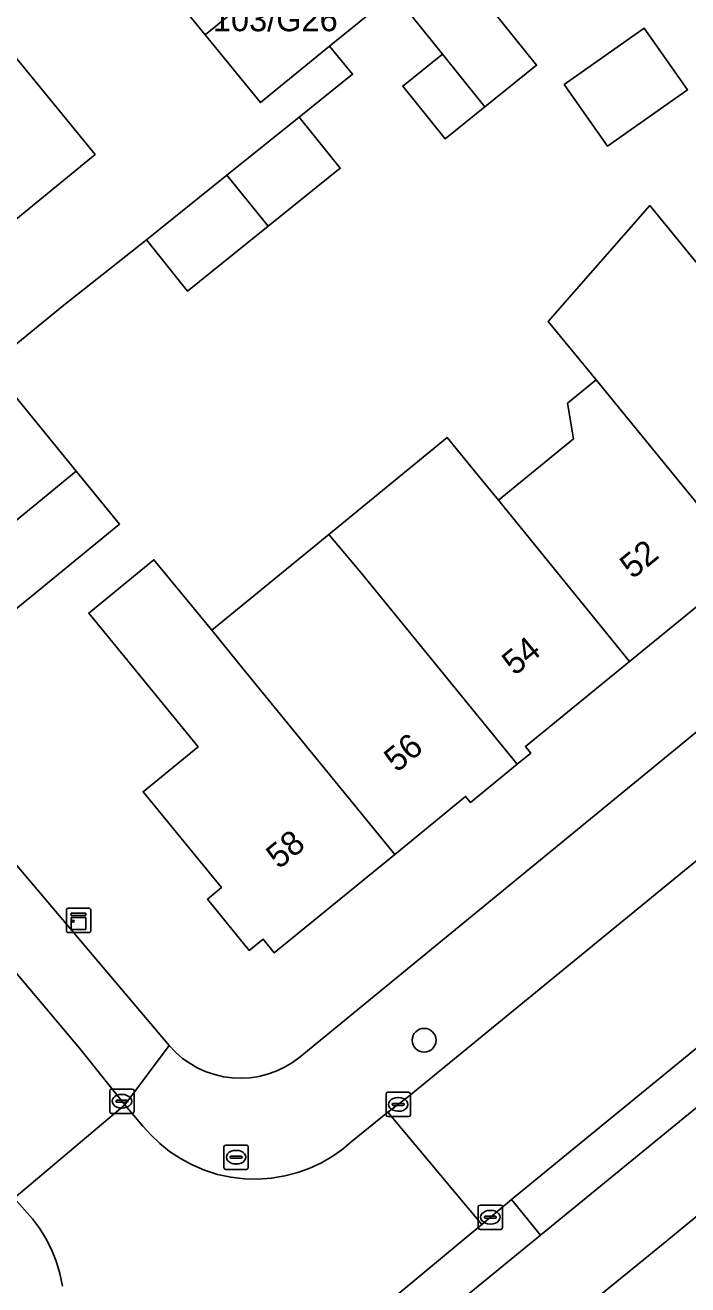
# Model space of a CAD drawing. Extents: x 162073 to 163043, y 381818 to 382561.
# Drawn here: x 162652.4 to 162679.6, y 381957.1 to 382008.8 of the extents above; entities that cross this region are included whole.
import ezdxf

# ---------------------------------------------------------------- set-up
doc = ezdxf.new("R2010")
doc.units = 0
for name, color, linetype in [('IMGEO_Berm_groen', 7, 'Continuous'), ('IMGEO_Boom', 7, 'Continuous'), ('IMGEO_Brandkraan', 7, 'Continuous'), ('IMGEO_Erf', 7, 'Continuous'), ('IMGEO_Groenvoorziening', 7, 'Continuous'), ('IMGEO_Haag', 7, 'Continuous'), ('IMGEO_Kast', 7, 'Continuous'), ('IMGEO_Kolk', 7, 'Continuous'), ('IMGEO_Muur', 7, 'Continuous'), ('IMGEO_Pand', 7, 'Continuous'), ('IMGEO_Pand_nummerreeks', 7, 'Continuous'), ('IMGEO_Rijbaan_lokaal_open', 7, 'Continuous'), ('IMGEO_Rijbaan_regionaal_gesloten', 7, 'Continuous'), ('IMGEO_Voetpad_open', 7, 'Continuous')]:
    doc.layers.add(name, color=color, linetype=linetype)

msp = doc.modelspace()

# ---------------------------------------------------------------- linework, layer by layer
at = {"layer": 'IMGEO_Berm_groen'}
msp.add_lwpolyline([(162716.816, 381994.492), (162715.639, 381995.982), (162672.356, 381960.57), (162673.553, 381959.11)], close=True, dxfattribs=at)
at = {"layer": 'IMGEO_Boom'}
msp.add_circle((162668.764, 381967.115), 0.489, dxfattribs=at)
at = {"layer": 'IMGEO_Brandkraan'}
for p, q in [((162660.539, 381961.885), (162660.539, 381962.737)), ((162660.614, 381962.811), (162661.466, 381962.811)), ((162661.027, 381962.591), (162661.052, 381962.591)), ((162661.54, 381962.737), (162661.54, 381961.885)), ((162660.798, 381962.305), (162660.798, 381962.317)), ((162661.236, 381962.268), (162660.838, 381962.268)), ((162660.841, 381962.354), (162661.239, 381962.354)), ((162661.05, 381962.031), (162661.025, 381962.031)), ((162661.282, 381962.317), (162661.282, 381962.305)), ((162661.466, 381961.811), (162660.614, 381961.811))]:
    msp.add_line(p, q, dxfattribs=at)
for points in [[(162660.539, 381961.885), (162660.539, 381962.737)], [(162660.614, 381962.811), (162661.466, 381962.811)], [(162661.54, 381962.737), (162661.54, 381961.885)], [(162661.466, 381961.811), (162660.614, 381961.811)]]:
    msp.add_lwpolyline(points, dxfattribs=at)
for centre, radius, start, end in [((162660.616, 381962.735), 0.0765, 91.552, 178.448), ((162660.616, 381962.735), 0.0765, 91.552, 178.448), ((162661.464, 381962.735), 0.0765, 1.552, 88.448), ((162661.464, 381962.735), 0.0765, 1.552, 88.448), ((162660.838, 381962.314), 0.0403, 85.8775, 175.7526), ((162660.835, 381962.304), 0.0366, 178.938, 274.7102), ((162661.239, 381962.311), 0.043, 264.8664, 352.4533), ((162661.243, 381962.316), 0.0386, 1.7309, 96.639), ((162660.616, 381961.887), 0.0765, 181.552, 268.448), ((162660.616, 381961.887), 0.0765, 181.552, 268.448), ((162661.464, 381961.887), 0.0765, 271.552, 358.448), ((162661.464, 381961.887), 0.0765, 271.552, 358.448)]:
    msp.add_arc(centre, radius, start, end, dxfattribs=at)
for centre, major_axis, ratio, start_param, end_param in [((162661.026, 381962.311), (-0.387, 0.002), 0.722429, 4.712389, 7.853982), ((162661.051, 381962.311), (-0.39, 0.002), 0.717154, 1.570796, 4.712389)]:
    msp.add_ellipse(centre, major_axis=major_axis, ratio=ratio, start_param=start_param, end_param=end_param, dxfattribs=at)
at = {"layer": 'IMGEO_Erf'}
for points in [[(162636.828, 382011.204), (162639.404, 382008.055), (162641.871, 382005.041), (162642.904, 382005.887), (162644.68, 382003.717), (162646.352, 382001.674), (162645.292, 382000.807), (162645.952, 382000), (162647.957, 381997.549), (162655.247, 382003.513), (162626.106, 382039.13)], [(162669.658, 382011.824), (162673.387, 382007.18), (162671.261, 382005.473), (162669.624, 382004.158), (162667.887, 382006.321), (162669.524, 382007.635), (162667.532, 382010.117)], [(162667.024, 382009.709), (162664.883, 382007.962), (162665.826, 382006.806), (162663.633, 382005.045), (162665.32, 382002.945), (162662.351, 382000.56), (162659.039, 381997.9), (162657.352, 382000), (162653.886, 381997.268), (162650.92, 381994.841), (162654.472, 381990.499), (162656.248, 381988.328), (162650.925, 381983.973), (162646.747, 381980.522), (162658.282, 381966.905)], [(162682.047, 381986.638), (162677.21, 381982.684), (162672.93, 381979.185), (162673.148, 381978.919), (162672.593, 381978.465), (162670.667, 381976.891), (162670.469, 381977.132), (162667.56, 381974.754), (162662.608, 381970.706), (162662.146, 381971.271), (162661.58, 381970.809), (162659.859, 381972.913), (162660.437, 381973.386), (162657.214, 381977.329), (162659.475, 381979.177), (162654.985, 381984.67), (162657.665, 381986.86), (162660.035, 381983.961), (162664.847, 381987.894), (162669.717, 381991.877), (162670.99, 381990.32), (162671.819, 381989.307), (162674.897, 381991.823), (162674.658, 381993.288), (162675.83, 381994.246), (162673.868, 381996.647), (162678.039, 382001.414), (162680.671, 381998.192)], [(162663.669, 381966.433), (162704.626, 382000)]]:
    msp.add_lwpolyline(points, dxfattribs=at)
msp.add_lwpolyline([(162676.305, 382003.856), (162674.523, 382006.382), (162677.808, 382008.699), (162679.589, 382006.173)], close=True, dxfattribs=at)
msp.add_arc((162661.216, 381969.417), 3.862, 220.563, 309.4223, dxfattribs=at)
at = {"layer": 'IMGEO_Groenvoorziening'}
msp.add_lwpolyline([(162673.553, 381959.11), (162672.356, 381960.57), (162671.138, 381959.551), (162663.54, 381953.236), (162653.744, 381945.448), (162652.482, 381944.424), (162653.733, 381942.901), (162656.834, 381945.437)], close=True, dxfattribs=at)
at = {"layer": 'IMGEO_Haag'}
msp.add_lwpolyline([(162656.834, 381945.437), (162673.553, 381959.11), (162672.356, 381960.57), (162671.138, 381959.551), (162663.54, 381953.236), (162653.744, 381945.448), (162652.482, 381944.424), (162653.733, 381942.901)], close=True, dxfattribs=at)
at = {"layer": 'IMGEO_Kast'}
for p, q in [((162654.068, 381971.617), (162654.068, 381972.458)), ((162654.068, 381972.458), (162654.068, 381971.617)), ((162654.143, 381972.542), (162654.984, 381972.542)), ((162654.984, 381972.542), (162654.143, 381972.542)), ((162655.068, 381972.467), (162655.068, 381971.626)), ((162655.068, 381971.626), (162655.068, 381972.467)), ((162654.993, 381971.542), (162654.152, 381971.542)), ((162654.152, 381971.542), (162654.993, 381971.542))]:
    msp.add_line(p, q, dxfattribs=at)
for points in [[(162654.263, 381972.332), (162654.863, 381972.332), (162654.863, 381972.247), (162654.263, 381972.247), (162654.263, 381972.332)], [(162654.263, 381972.157), (162654.863, 381972.157), (162654.863, 381971.668), (162654.263, 381971.668), (162654.263, 381972.157)]]:
    msp.add_lwpolyline(points, dxfattribs=at)
msp.add_circle((162654.347, 381972.006), 0.0377, dxfattribs=at)
for centre, start, end in [((162654.146, 381972.464), 92.4484, 184.2845), ((162654.146, 381972.464), 92.4484, 184.2845), ((162654.99, 381972.464), 2.4484, 94.2845), ((162654.99, 381972.464), 2.4484, 94.2845), ((162654.146, 381971.62), 182.4484, 274.2845), ((162654.146, 381971.62), 182.4484, 274.2845), ((162654.99, 381971.62), 272.4484, 4.2845), ((162654.99, 381971.62), 272.4484, 4.2845)]:
    msp.add_arc(centre, 0.0779, start, end, dxfattribs=at)
at = {"layer": 'IMGEO_Kolk'}
for p, q in [((162655.921, 381965.111), (162656.773, 381965.111)), ((162655.846, 381964.185), (162655.846, 381965.037)), ((162656.105, 381964.605), (162656.105, 381964.617)), ((162656.543, 381964.568), (162656.145, 381964.568)), ((162656.148, 381964.654), (162656.546, 381964.654)), ((162656.334, 381964.891), (162656.359, 381964.891)), ((162656.589, 381964.617), (162656.589, 381964.605)), ((162656.847, 381965.037), (162656.847, 381964.185)), ((162667.199, 381964.053), (162667.199, 381964.905)), ((162667.274, 381964.979), (162668.126, 381964.979)), ((162667.687, 381964.759), (162667.712, 381964.759)), ((162668.2, 381964.905), (162668.2, 381964.053)), ((162656.773, 381964.111), (162655.921, 381964.111)), ((162656.357, 381964.331), (162656.332, 381964.331)), ((162667.458, 381964.473), (162667.458, 381964.485)), ((162667.896, 381964.436), (162667.498, 381964.436)), ((162667.501, 381964.522), (162667.899, 381964.522)), ((162667.71, 381964.199), (162667.685, 381964.199)), ((162667.942, 381964.485), (162667.942, 381964.473)), ((162668.126, 381963.979), (162667.274, 381963.979)), ((162670.988, 381959.419), (162670.988, 381960.271)), ((162671.063, 381960.345), (162671.915, 381960.345)), ((162671.476, 381960.125), (162671.501, 381960.125)), ((162671.989, 381960.271), (162671.989, 381959.419)), ((162671.247, 381959.839), (162671.247, 381959.851)), ((162671.685, 381959.802), (162671.287, 381959.802)), ((162671.29, 381959.888), (162671.688, 381959.888)), ((162671.499, 381959.565), (162671.474, 381959.565)), ((162671.731, 381959.851), (162671.731, 381959.839)), ((162671.915, 381959.345), (162671.063, 381959.345))]:
    msp.add_line(p, q, dxfattribs=at)
for points in [[(162655.921, 381965.111), (162656.773, 381965.111)], [(162655.846, 381964.185), (162655.846, 381965.037)], [(162656.847, 381965.037), (162656.847, 381964.185)], [(162667.199, 381964.053), (162667.199, 381964.905)], [(162667.274, 381964.979), (162668.126, 381964.979)], [(162668.2, 381964.905), (162668.2, 381964.053)], [(162656.773, 381964.111), (162655.921, 381964.111)], [(162668.126, 381963.979), (162667.274, 381963.979)], [(162670.988, 381959.419), (162670.988, 381960.271)], [(162671.063, 381960.345), (162671.915, 381960.345)], [(162671.989, 381960.271), (162671.989, 381959.419)], [(162671.915, 381959.345), (162671.063, 381959.345)]]:
    msp.add_lwpolyline(points, dxfattribs=at)
for centre, radius, start, end in [((162655.923, 381965.035), 0.0765, 91.552, 178.448), ((162655.923, 381965.035), 0.0765, 91.552, 178.448), ((162656.771, 381965.035), 0.0765, 1.552, 88.448), ((162656.771, 381965.035), 0.0765, 1.552, 88.448), ((162656.145, 381964.614), 0.0403, 85.8775, 175.7526), ((162656.142, 381964.604), 0.0366, 178.938, 274.7102), ((162656.546, 381964.611), 0.043, 264.8664, 352.4533), ((162656.55, 381964.616), 0.0386, 1.7309, 96.639), ((162667.276, 381964.903), 0.0765, 91.552, 178.448), ((162667.276, 381964.903), 0.0765, 91.552, 178.448), ((162668.124, 381964.903), 0.0765, 1.552, 88.448), ((162668.124, 381964.903), 0.0765, 1.552, 88.448), ((162655.923, 381964.187), 0.0765, 181.552, 268.448), ((162655.923, 381964.187), 0.0765, 181.552, 268.448), ((162656.771, 381964.187), 0.0765, 271.552, 358.448), ((162656.771, 381964.187), 0.0765, 271.552, 358.448), ((162667.276, 381964.055), 0.0765, 181.552, 268.448), ((162667.276, 381964.055), 0.0765, 181.552, 268.448), ((162667.498, 381964.482), 0.0403, 85.8775, 175.7526), ((162667.495, 381964.472), 0.0366, 178.938, 274.7102), ((162667.899, 381964.479), 0.043, 264.8664, 352.4533), ((162667.903, 381964.484), 0.0386, 1.7309, 96.639), ((162668.124, 381964.055), 0.0765, 271.552, 358.448), ((162668.124, 381964.055), 0.0765, 271.552, 358.448), ((162671.065, 381960.269), 0.0765, 91.552, 178.448), ((162671.065, 381960.269), 0.0765, 91.552, 178.448), ((162671.913, 381960.269), 0.0765, 1.552, 88.448), ((162671.913, 381960.269), 0.0765, 1.552, 88.448), ((162671.065, 381959.421), 0.0765, 181.552, 268.448), ((162671.065, 381959.421), 0.0765, 181.552, 268.448), ((162671.287, 381959.848), 0.0403, 85.8775, 175.7526), ((162671.284, 381959.838), 0.0366, 178.938, 274.7102), ((162671.688, 381959.845), 0.043, 264.8664, 352.4533), ((162671.692, 381959.85), 0.0386, 1.7309, 96.639), ((162671.913, 381959.421), 0.0765, 271.552, 358.448), ((162671.913, 381959.421), 0.0765, 271.552, 358.448)]:
    msp.add_arc(centre, radius, start, end, dxfattribs=at)
for centre, major_axis, ratio, start_param, end_param in [((162656.333, 381964.611), (-0.387, 0.002), 0.722429, 4.712389, 7.853982), ((162656.358, 381964.611), (-0.39, 0.002), 0.717154, 1.570796, 4.712389), ((162667.686, 381964.479), (-0.387, 0.002), 0.722429, 4.712389, 7.853982), ((162667.711, 381964.479), (-0.39, 0.002), 0.717154, 1.570796, 4.712389), ((162671.475, 381959.845), (-0.387, 0.002), 0.722429, 4.712389, 7.853982), ((162671.5, 381959.845), (-0.39, 0.002), 0.717154, 1.570796, 4.712389)]:
    msp.add_ellipse(centre, major_axis=major_axis, ratio=ratio, start_param=start_param, end_param=end_param, dxfattribs=at)
at = {"layer": 'IMGEO_Muur'}
msp.add_lwpolyline([(162658.282, 381966.905), (162646.747, 381980.522)], dxfattribs=at)
at = {"layer": 'IMGEO_Pand'}
for points in [[(162669.658, 382011.824), (162666.041, 382016.328), (162663.372, 382014.186), (162664.75, 382012.497), (162667.024, 382009.709), (162667.532, 382010.117), (162669.524, 382007.635), (162670.973, 382005.831), (162671.261, 382005.473), (162673.387, 382007.18)], [(162664.75, 382012.497), (162663.372, 382014.186), (162662.475, 382015.285), (162657.491, 382011.22), (162659.766, 382008.432)], [(162667.024, 382009.709), (162664.75, 382012.497), (162659.766, 382008.432), (162662.041, 382005.643), (162664.883, 382007.962)], [(162674.523, 382006.382), (162676.305, 382003.856), (162679.589, 382006.173), (162677.808, 382008.699)], [(162669.524, 382007.635), (162667.887, 382006.321), (162669.624, 382004.158), (162671.261, 382005.473), (162670.973, 382005.831)], [(162660.664, 382002.66), (162662.351, 382000.56), (162665.32, 382002.945), (162663.633, 382005.045)], [(162660.664, 382002.66), (162657.352, 382000), (162659.039, 381997.9), (162662.351, 382000.56)], [(162681.496, 381997.182), (162680.671, 381998.192), (162678.039, 382001.414), (162673.868, 381996.647), (162675.83, 381994.246), (162682.047, 381986.638), (162685.091, 381989.127), (162685.308, 381988.861), (162687.099, 381990.325)], [(162650.92, 381994.841), (162645.597, 381990.486), (162649.149, 381986.144), (162654.472, 381990.499)], [(162671.819, 381989.307), (162677.21, 381982.684), (162682.047, 381986.638), (162675.83, 381994.246), (162674.658, 381993.288), (162674.897, 381991.823)], [(162671.819, 381989.307), (162670.99, 381990.32), (162669.717, 381991.877), (162664.847, 381987.894), (162666.159, 381986.339), (162672.593, 381978.465), (162673.148, 381978.919), (162672.93, 381979.185), (162677.21, 381982.684)], [(162654.472, 381990.499), (162649.149, 381986.144), (162650.925, 381983.973), (162656.248, 381988.328)], [(162666.159, 381986.339), (162664.847, 381987.894), (162660.035, 381983.961), (162661.321, 381982.387), (162667.56, 381974.754), (162670.469, 381977.132), (162670.667, 381976.891), (162672.593, 381978.465)], [(162661.321, 381982.387), (162660.035, 381983.961), (162657.665, 381986.86), (162654.985, 381984.67), (162659.475, 381979.177), (162657.214, 381977.329), (162660.437, 381973.386), (162659.859, 381972.913), (162661.58, 381970.809), (162662.146, 381971.271), (162662.608, 381970.706), (162667.56, 381974.754)]]:
    msp.add_lwpolyline(points, close=True, dxfattribs=at)
at = {"layer": 'IMGEO_Rijbaan_lokaal_open'}
for points in [[(162626.106, 382039.13), (162655.247, 382003.513), (162647.957, 381997.549), (162644.789, 381994.957), (162640.919, 381991.79), (162638.855, 381990.105), (162641.295, 381987.116), (162645.597, 381990.486), (162650.92, 381994.841), (162653.886, 381997.268), (162657.352, 382000), (162660.664, 382002.66), (162663.633, 382005.045), (162665.826, 382006.806), (162664.883, 382007.962), (162662.041, 382005.643), (162659.766, 382008.432), (162657.491, 382011.22)], [(162597.614, 382026.5), (162606.791, 382015.289), (162614.144, 382006.402), (162615.508, 382004.754), (162617.368, 382002.476), (162619.379, 382000), (162627.42, 381990.159), (162640.48, 381974.261), (162640.64, 381974.07), (162643.345, 381970.833), (162648.612, 381964.53), (162651.367, 381961.278), (162651.92, 381960.627), (162656.461, 381964.469), (162654.597, 381966.796), (162648.908, 381973.547), (162647.391, 381975.444)], [(162663.54, 381953.236), (162671.138, 381959.551), (162667.27, 381964.158), (162665.755, 381962.923), (162665.388, 381962.619), (162664.984, 381962.337), (162664.545, 381962.082), (162664.073, 381961.86), (162663.572, 381961.678), (162663.045, 381961.539), (162662.5, 381961.447), (162661.943, 381961.407), (162661.38, 381961.42), (162660.82, 381961.487), (162660.27, 381961.606), (162659.737, 381961.776), (162659.228, 381961.993), (162658.749, 381962.251), (162658.305, 381962.547), (162657.898, 381962.873), (162657.53, 381963.223), (162657.204, 381963.592), (162656.461, 381964.469), (162651.92, 381960.627), (162652.677, 381959.774), (162652.963, 381959.39), (162653.224, 381958.971), (162653.454, 381958.52), (162653.647, 381958.04), (162653.8, 381957.534), (162653.907, 381957.009)]]:
    msp.add_lwpolyline(points, dxfattribs=at)
msp.add_lwpolyline([(162712.201, 382000.888), (162712.025, 382000.754), (162711.115, 382000), (162710.3, 381999.325), (162709.685, 381998.798), (162703.423, 381993.708), (162668.056, 381964.746), (162667.27, 381964.158), (162671.138, 381959.551), (162672.356, 381960.57), (162715.639, 381995.982), (162715.956, 381996.242), (162712.918, 382000)], close=True, dxfattribs=at)
at = {"layer": 'IMGEO_Rijbaan_regionaal_gesloten'}
for points in [[(162769.492, 382038.496), (162766.691, 382040.677), (162750.779, 382024.936), (162733.142, 382008.036), (162732.963, 382007.864), (162731.772, 382006.723), (162723.552, 382000), (162716.816, 381994.492), (162673.553, 381959.11), (162656.834, 381945.437), (162653.733, 381942.901), (162602.901, 381901.33), (162601.322, 381900.027)], [(162709.59, 381984.248), (162678.587, 381958.753), (162670.519, 381952.19), (162658.967, 381942.794), (162651.447, 381936.48), (162622.973, 381912.826), (162601.86, 381896.075), (162580.7, 381878.956), (162564.141, 381865.61), (162549.238, 381854.197), (162530.325, 381839.889), (162526.409, 381836.763), (162528.744, 381834.687), (162576.811, 381870.953)], [(162670.519, 381952.19), (162678.587, 381958.753), (162709.59, 381984.248)]]:
    msp.add_lwpolyline(points, dxfattribs=at)
at = {"layer": 'IMGEO_Voetpad_open'}
for points in [[(162709.684, 382004.145), (162704.626, 382000), (162663.669, 381966.433)], [(162658.282, 381966.905), (162656.461, 381964.469), (162657.204, 381963.592), (162657.53, 381963.223), (162657.898, 381962.873), (162658.305, 381962.547), (162658.749, 381962.251), (162659.228, 381961.993), (162659.737, 381961.776), (162660.27, 381961.606), (162660.82, 381961.487), (162661.38, 381961.42), (162661.943, 381961.407), (162662.5, 381961.447), (162663.045, 381961.539), (162663.572, 381961.678), (162664.073, 381961.86), (162664.545, 381962.082), (162664.984, 381962.337), (162665.388, 381962.619), (162665.755, 381962.923), (162667.27, 381964.158), (162668.056, 381964.746), (162703.423, 381993.708)], [(162647.391, 381975.444), (162648.908, 381973.547), (162654.597, 381966.796), (162656.461, 381964.469), (162658.282, 381966.905), (162646.747, 381980.522)], [(162653.907, 381957.009), (162653.8, 381957.534), (162653.647, 381958.04), (162653.454, 381958.52), (162653.224, 381958.971), (162652.963, 381959.39), (162652.677, 381959.774), (162651.92, 381960.627), (162649.444, 381958.748), (162651.329, 381956.438)]]:
    msp.add_lwpolyline(points, dxfattribs=at)
msp.add_arc((162661.216, 381969.417), 3.862, 220.563, 309.4223, dxfattribs=at)

# ---------------------------------------------------------------- texts
at = {"layer": 'IMGEO_Pand_nummerreeks'}
msp.add_text('103/G26', height=1, dxfattribs=at).set_placement((162660.084, 382008.576))
for s, rotation, p in [('52', 39.3468, (162677.333, 381986.037)), ('54', 39.3468, (162672.488, 381982.065)), ('56', 39.345, (162667.641, 381978.091)), ('58', 39.345, (162662.797, 381974.119))]:
    msp.add_text(s, height=1, rotation=rotation, dxfattribs=at).set_placement(p)

doc.saveas('drawing.dxf')
